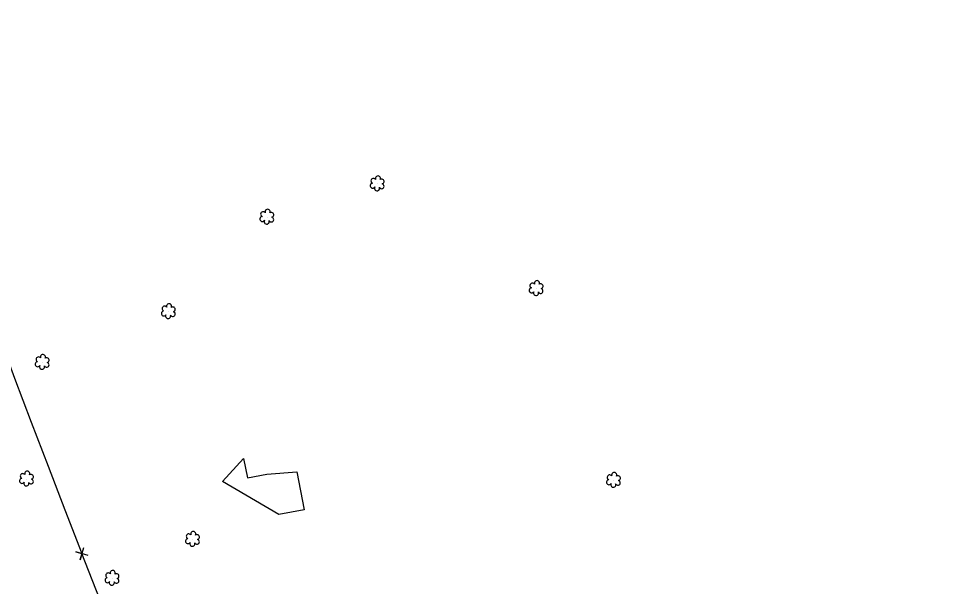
# Model space of a CAD drawing. Extents: x 3040896 to 3051146, y 687568 to 732976.
# Drawn here: x 3048651.7 to 3049007.8, y 701755.1 to 701973.3 of the extents above; entities that cross this region are included whole.
import ezdxf

# ---------------------------------------------------------------- set-up
doc = ezdxf.new("R2010")
doc.units = 0
for name, color, linetype in [('Exist Property Corner CELL', 7, 'Continuous'), ('Exist Right of Way Line', 7, 'Continuous'), ('Exist Vegetation Hedge Row', 7, 'Continuous'), ('Exist Vegetation Shrub CELL', 7, 'Continuous')]:
    doc.layers.add(name, color=color, linetype=linetype)

msp = doc.modelspace()

# ---------------------------------------------------------------- linework, layer by layer
at = {"layer": 'Exist Property Corner CELL'}
msp.add_line((3048676.05, 701767.71), (3048676.05, 701767.71), dxfattribs=at)
msp.add_lwpolyline([(3048678.44, 701766.99), (3048673.65, 701768.43), (3048676.05, 701767.71), (3048675.33, 701765.31), (3048676.77, 701770.1)], dxfattribs=at)
at = {"layer": 'Exist Right of Way Line'}
msp.add_line((3049007.76, 700920.6), (3048676.05, 701767.71), dxfattribs=at)
msp.add_arc((3054012.09, 703857.21), 5730.56, 189.850505, 201.384431, dxfattribs=at)
at = {"layer": 'Exist Vegetation Hedge Row'}
msp.add_lwpolyline([(3048758.64, 701799.18), (3048761.46, 701784.58), (3048751.71, 701782.7), (3048730.07, 701795.43), (3048738.05, 701804.23), (3048739.57, 701796.77), (3048747.02, 701798.21), (3048758.64, 701799.18)], dxfattribs=at)
at = {"layer": 'Exist Vegetation Shrub CELL'}
for p, q in [((3048789.5, 701909.76), (3048789.5, 701909.76)), ((3048747.13, 701896.97), (3048747.13, 701896.97)), ((3048850.58, 701869.54), (3048850.58, 701869.54)), ((3048709.28, 701860.67), (3048709.28, 701860.67)), ((3048660.83, 701841.17), (3048660.83, 701841.17)), ((3048654.79, 701796.36), (3048654.79, 701796.36)), ((3048880.27, 701795.85), (3048880.27, 701795.85)), ((3048718.57, 701773.2), (3048718.57, 701773.2)), ((3048687.64, 701758.2), (3048687.64, 701758.2))]:
    msp.add_line(p, q, dxfattribs=at)
for centre, radius, start, end in [((3048789.73, 701911.8), 0.99, 334.8391, 200.4717), ((3048787.7, 701909.06), 0.955, 95.1099, 327.9534), ((3048788.02, 701910.89), 0.968, 35.8908, 245.4216), ((3048791.14, 701908.83), 0.937, 204.9913, 73.4601), ((3048791.17, 701910.63), 0.929, 284.4567, 126.0861), ((3048789.37, 701908.08), 0.984, 151.2797, 21.387), ((3048745.65, 701898.09), 0.968, 35.8908, 245.4216), ((3048747.36, 701899.01), 0.99, 334.8391, 200.4717), ((3048748.8, 701897.84), 0.929, 284.4567, 126.0861), ((3048745.33, 701896.26), 0.955, 95.1099, 327.9534), ((3048747, 701895.28), 0.984, 151.2797, 21.387), ((3048748.77, 701896.04), 0.937, 204.9913, 73.4601), ((3048848.78, 701868.84), 0.955, 95.1099, 327.9534), ((3048849.09, 701870.67), 0.968, 35.8908, 245.4216), ((3048850.81, 701871.58), 0.99, 334.8391, 200.4717), ((3048852.21, 701868.61), 0.937, 204.9913, 73.4601), ((3048852.25, 701870.41), 0.929, 284.4567, 126.0861), ((3048850.45, 701867.86), 0.984, 151.2797, 21.387), ((3048707.8, 701861.8), 0.968, 35.8908, 245.4216), ((3048709.51, 701862.71), 0.99, 334.8391, 200.4717), ((3048710.95, 701861.54), 0.929, 284.4567, 126.0861), ((3048707.48, 701859.96), 0.955, 95.1099, 327.9534), ((3048709.15, 701858.99), 0.984, 151.2797, 21.387), ((3048710.92, 701859.74), 0.937, 204.9913, 73.4601), ((3048659.03, 701840.47), 0.955, 95.1099, 327.9534), ((3048659.35, 701842.3), 0.968, 35.8908, 245.4216), ((3048661.06, 701843.21), 0.99, 334.8391, 200.4717), ((3048662.47, 701840.24), 0.937, 204.9913, 73.4601), ((3048662.5, 701842.04), 0.929, 284.4567, 126.0861), ((3048660.7, 701839.49), 0.984, 151.2797, 21.387), ((3048653.31, 701797.49), 0.968, 35.8908, 245.4216), ((3048655.02, 701798.41), 0.99, 334.8391, 200.4717), ((3048880.5, 701797.89), 0.99, 334.8391, 200.4717), ((3048652.99, 701795.66), 0.955, 95.1099, 327.9534), ((3048654.66, 701794.68), 0.984, 151.2797, 21.387), ((3048656.43, 701795.44), 0.937, 204.9913, 73.4601), ((3048656.46, 701797.23), 0.929, 284.4567, 126.0861), ((3048878.47, 701795.15), 0.955, 95.1099, 327.9534), ((3048878.79, 701796.98), 0.968, 35.8908, 245.4216), ((3048880.14, 701794.17), 0.984, 151.2797, 21.387), ((3048881.91, 701794.92), 0.937, 204.9913, 73.4601), ((3048881.94, 701796.72), 0.929, 284.4567, 126.0861), ((3048716.77, 701772.5), 0.955, 95.1099, 327.9534), ((3048717.08, 701774.33), 0.968, 35.8908, 245.4216), ((3048718.8, 701775.24), 0.99, 334.8391, 200.4717), ((3048720.24, 701774.07), 0.929, 284.4567, 126.0861), ((3048718.44, 701771.52), 0.984, 151.2797, 21.387), ((3048720.2, 701772.27), 0.937, 204.9913, 73.4601), ((3048686.16, 701759.33), 0.968, 35.8908, 245.4216), ((3048687.87, 701760.24), 0.99, 334.8391, 200.4717), ((3048689.32, 701759.07), 0.929, 284.4567, 126.0861), ((3048685.84, 701757.5), 0.955, 95.1099, 327.9534), ((3048687.52, 701756.52), 0.984, 151.2797, 21.387), ((3048689.28, 701757.28), 0.937, 204.9913, 73.4601)]:
    msp.add_arc(centre, radius, start, end, dxfattribs=at)

doc.saveas('drawing.dxf')
